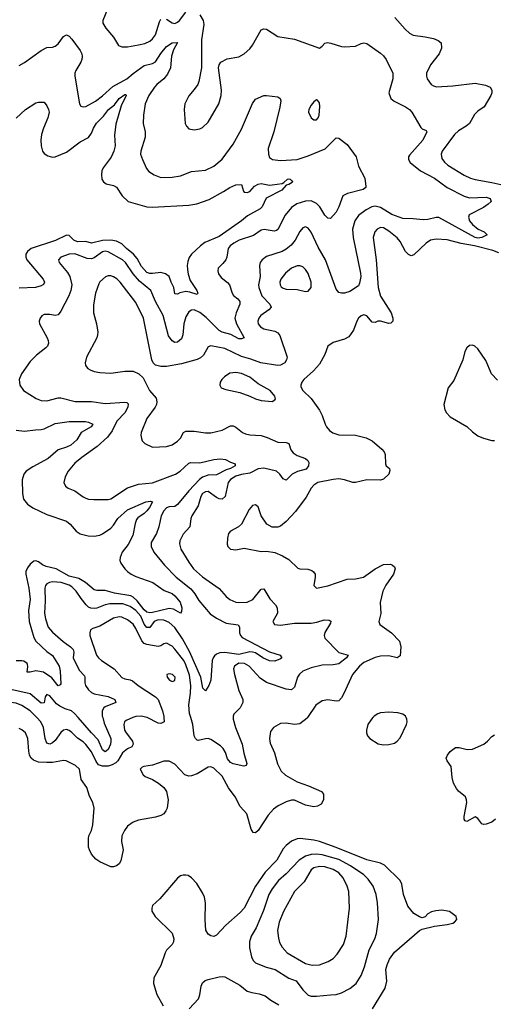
# Model space of a CAD drawing. Header units: inches. Extents: x 2001573 to 2220545, y 644482 to 846830.
# Tile 574 of 656: x 2114054 to 2117468, y 817940 to 825015. Entities that reach past the tile are written whole.
import ezdxf

# ---------------------------------------------------------------- set-up
doc = ezdxf.new("R2010")
doc.units = ezdxf.units.IN
doc.header["$MEASUREMENT"] = 0
doc.layers.add('C1811', color=7, linetype='Continuous')
doc.layers.add('C1812', color=7, linetype='Continuous')

msp = doc.modelspace()

# ---------------------------------------------------------------- linework, layer by layer
at = {"layer": 'C1811', "color": 5}
for points, elevation in [([(2116124.4, 820000), (2116122.7, 819997.3), (2116070, 819955.4), (2116030, 819949.6), (2115970, 819960.7), (2115930, 819957), (2115878.8, 819930), (2115858.4, 819901.6), (2115850.3, 819850), (2115856.7, 819816.7), (2115886.1, 819746.1), (2115908.5, 819668.5), (2115935.1, 819615.1), (2115966.1, 819586.1), (2116050, 819537.7), (2116130.5, 819510), (2116224.7, 819470), (2116238.8, 819450), (2116238.8, 819410), (2116221.6, 819378.4), (2116196.5, 819363.5), (2116170, 819358.9), (2116110, 819371.9), (2116030, 819407), (2116010, 819406.5), (2115970, 819394.4), (2115913.3, 819366.7), (2115878.7, 819341.3), (2115841.1, 819298.9), (2115770, 819188.2), (2115750, 819171.8), (2115734.2, 819174.2), (2115719.8, 819199.8), (2115689, 819309), (2115640.8, 819360.8), (2115603.1, 819430), (2115555.4, 819495.4), (2115510, 819579.8), (2115450, 819637.3), (2115430, 819646), (2115410, 819643.5), (2115330, 819595.8), (2115290, 819581.1), (2115270, 819579.8), (2115242.6, 819590), (2115170, 819665.6), (2115130, 819687.6), (2115090, 819688), (2115010, 819659), (2114947.3, 819650), (2114935.1, 819644.9), (2114921.7, 819630), (2114941.5, 819590), (2114956.5, 819576.5), (2115010, 819555.4), (2115051.9, 819530), (2115090, 819498.5), (2115109.2, 819470), (2115122.2, 819410), (2115114.5, 819350), (2115106.2, 819330), (2115090.2, 819310), (2115070, 819297.4), (2115030, 819284), (2114910, 819264.3), (2114870, 819249), (2114830, 819220.3), (2114807.2, 819190), (2114788.1, 819150), (2114787, 819110), (2114798.5, 819050), (2114780.7, 818970), (2114769.2, 818950), (2114750, 818934.2), (2114730, 818927.1), (2114710, 818928.5), (2114630, 818964.4), (2114602, 818982), (2114570, 819019.2), (2114555.4, 819050), (2114549.9, 819070.1), (2114549.2, 819130.8), (2114552.3, 819150), (2114571.7, 819190), (2114580.5, 819230), (2114591, 819350), (2114579.6, 819390), (2114556.9, 819436.9), (2114538.4, 819498.4), (2114496.1, 819556.1), (2114484.7, 819630), (2114456.8, 819656.8), (2114389.8, 819689.8), (2114370, 819691.9), (2114290, 819678.8), (2114250, 819676.9), (2114190, 819680.5), (2114154.5, 819694.5), (2114137.8, 819710), (2114125.5, 819730), (2114119.1, 819759.1), (2114112.8, 819850), (2114095.6, 819890), (2114070, 819911.9), (2114050, 819920.9)], 380), ([(2114867.8, 820000), (2114820, 819980), (2114808.8, 819970), (2114802.8, 819950), (2114809.3, 819910), (2114819.7, 819890), (2114866.5, 819830), (2114870.9, 819809.1), (2114860.3, 819790), (2114830, 819775.5), (2114793.8, 819746.2), (2114760.8, 819690), (2114745.3, 819674.7), (2114719.8, 819660.2), (2114690, 819651.7), (2114650.5, 819650.5), (2114622.1, 819662.1), (2114604.7, 819684.7), (2114570, 819754.5), (2114530, 819807.5), (2114510, 819826), (2114470, 819851.6), (2114430, 819894.4), (2114410, 819908.1), (2114390, 819914.6), (2114370, 819910.8), (2114350, 819892.7), (2114310, 819836.8), (2114290, 819818.2), (2114270, 819809.8), (2114250, 819817.7), (2114237, 819850), (2114225.8, 819930), (2114207.3, 819970), (2114178, 820000)], 360), ([(2114651.5, 820000), (2114661.3, 819961.3), (2114708.8, 819850), (2114710.8, 819830), (2114706.8, 819810), (2114690, 819771.6), (2114679.1, 819760.9), (2114670, 819754), (2114650, 819769.8), (2114619.9, 819839.9), (2114570, 819891), (2114475.3, 820000)], 340), ([(2115091.7, 820000), (2115093.1, 819970), (2115070, 819956.8), (2115050, 819960.7), (2114971, 820000)], 360), ([(2115589.5, 820000), (2115590.2, 819990), (2115606.7, 819930), (2115654.2, 819810), (2115665.7, 819745.7), (2115687.7, 819670), (2115682.8, 819657.2), (2115667.5, 819652.5), (2115590, 819667), (2115570, 819676.8), (2115550, 819703), (2115533.7, 819750), (2115518.3, 819778.3), (2115498.2, 819798.2), (2115430, 819842.6), (2115410, 819849.1), (2115390, 819848.4), (2115337, 819837), (2115330, 819837.7), (2115317.7, 819850), (2115309.9, 819869.9), (2115299, 819950), (2115284.4, 820000)], 360), ([(2116593.8, 820000), (2116583.6, 819990), (2116558.5, 819950), (2116548.7, 819910), (2116548.5, 819890), (2116556.4, 819870), (2116572.7, 819850), (2116631.7, 819811.7), (2116670, 819803.7), (2116710, 819806.5), (2116750, 819817.4), (2116770, 819830.4), (2116790, 819855.5), (2116836.9, 819950), (2116841.6, 819970), (2116839.6, 819990), (2116834.5, 820000)], 420), ([(2117477.2, 819270), (2117450, 819249.9), (2117410, 819235.8), (2117390, 819232.8), (2117377.4, 819237.4), (2117350, 819276.2), (2117330, 819286.9), (2117270, 819253), (2117258, 819258), (2117250.9, 819270.9), (2117250, 819290.7), (2117270.5, 819390), (2117269.1, 819410), (2117259.8, 819430), (2117210, 819471.9), (2117195, 819490), (2117174, 819530), (2117165, 819570), (2117156.8, 819650), (2117128.7, 819690), (2117122.8, 819710), (2117130.7, 819730), (2117150, 819756.2), (2117190, 819784.9), (2117214.2, 819785.9), (2117271.8, 819771.8), (2117310, 819773.1), (2117392.9, 819810), (2117419.8, 819830), (2117450, 819863.6), (2117470, 819875.4)], 380), ([(2116592.9, 817907.1), (2116683.3, 818056.7), (2116694.3, 818105.7), (2116688.6, 818190), (2116696.2, 818223.8), (2116714.3, 818265.7), (2116750, 818314.3), (2116930, 818471.3), (2116950, 818481), (2117037.2, 818502.8), (2117130, 818513.4), (2117170, 818524), (2117182, 818530), (2117199, 818550), (2117194, 818570), (2117146.8, 818606.8), (2117090, 818615.6), (2117047.1, 818612.9), (2117015.2, 818604.8), (2116991, 818590), (2116970, 818568.7), (2116950, 818562), (2116930, 818568.7), (2116890, 818592.3), (2116845.7, 818645.7), (2116813.7, 818730), (2116802.6, 818802.6), (2116789.8, 818829.8), (2116679.2, 818939.2), (2116650, 818954.1), (2116550, 818979.2), (2116330, 819068.1), (2116210, 819111.2), (2116170, 819120.8), (2116071.3, 819131.3), (2116050, 819128.2), (2116008.5, 819111.5), (2115970, 819082.5), (2115950, 819056.8), (2115904, 818976), (2115820.5, 818890), (2115749.5, 818790), (2115669.6, 818630.4), (2115640.8, 818599.2), (2115536.2, 818510), (2115470, 818437.4), (2115450, 818427.6), (2115430, 818431.8), (2115410, 818445.1), (2115392.8, 818472.8), (2115387.4, 818547.4), (2115390.9, 818670), (2115382.6, 818710), (2115370, 818740.9), (2115328.2, 818808.2), (2115290, 818849.3), (2115266, 818866), (2115250, 818869.3), (2115230, 818869.3), (2115210, 818862.7), (2115190, 818846), (2115062.3, 818697.7), (2115010.5, 818650), (2115004.4, 818630), (2115004.9, 818610), (2115028.5, 818570), (2115150.3, 818450.3), (2115162, 818410), (2115160.5, 818390), (2115150.5, 818370), (2115110.4, 818330), (2115099.5, 818310), (2115070, 818219.3), (2115020.3, 818130), (2115015.8, 818090), (2115040.3, 818010), (2115085.3, 817930)], 420), ([(2115272.9, 817907.1), (2115341.1, 817978.9), (2115350.7, 818009.3), (2115358.5, 818070), (2115370, 818094.9), (2115388.8, 818111.2), (2115410, 818118), (2115490, 818138.3), (2115510, 818140.8), (2115530, 818136.5), (2115638.8, 818078.8), (2115690, 818034.9), (2115724.1, 818024.1), (2115775.8, 818015.8), (2115820, 818000), (2115860.2, 817970), (2115917, 817937)], 420)]:
    msp.add_lwpolyline(points, dxfattribs=dict(at, elevation=elevation))
for points, elevation in [([(2116190, 819018.7), (2116150, 819016.4), (2116110, 819003.6), (2116064.2, 818975.8), (2115970, 818877.3), (2115915.5, 818830), (2115870.9, 818770), (2115846.7, 818730), (2115806.8, 818613.2), (2115755.6, 818490), (2115719, 818430), (2115707.4, 818390), (2115706.4, 818346.4), (2115721.5, 818281.5), (2115734.6, 818254.6), (2115750, 818239.3), (2115826.5, 818206.5), (2115891.2, 818191.2), (2115990, 818128.2), (2116042, 818110), (2116090, 818044), (2116130, 818006.4), (2116150, 817999.3), (2116190, 817999.3), (2116290, 818008.9), (2116330, 818011.6), (2116370, 818021.5), (2116430, 818053.4), (2116474, 818090), (2116510, 818146.7), (2116533.8, 818210), (2116568.6, 818331.4), (2116609.8, 818410), (2116621.5, 818450), (2116636.1, 818550), (2116628.9, 818670), (2116618.8, 818730), (2116597.2, 818790), (2116560.2, 818840.2), (2116528.6, 818870), (2116434.4, 818934.4), (2116350, 818979.9), (2116230, 819013.7)], 440), ([(2116210, 818930.9), (2116170, 818920.6), (2116150, 818906.4), (2116099.6, 818820.4), (2116031.1, 818750), (2115951.9, 818608.1), (2115920.1, 818530), (2115909.5, 818470), (2115914.8, 818414.8), (2115923.7, 818383.7), (2115942.2, 818350), (2115978.5, 818310), (2116110, 818233.4), (2116157.8, 818222.2), (2116210, 818223.9), (2116273.2, 818246.8), (2116309.6, 818270), (2116338.7, 818301.3), (2116383.1, 818370), (2116403.1, 818430), (2116426.5, 818630), (2116420.7, 818750), (2116409.8, 818790), (2116381.6, 818850), (2116350, 818885.2), (2116310, 818908.8), (2116250, 818927.7)], 460)]:
    msp.add_lwpolyline(points, close=True, dxfattribs=dict(at, elevation=elevation))
at = {"layer": 'C1812', "color": 5}
for points, elevation in [([(2115350.4, 825050), (2115373.4, 825010), (2115379.9, 824979.9), (2115362.8, 824870), (2115362, 824670), (2115343.8, 824570), (2115334.9, 824550), (2115310, 824512.7), (2115270, 824469.2), (2115241.6, 824410), (2115238.4, 824370), (2115245.5, 824270), (2115254, 824250), (2115270.5, 824230.5), (2115310, 824223), (2115350, 824230.5), (2115370, 824240.5), (2115410, 824279.1), (2115487.6, 824410), (2115503, 824470), (2115504.7, 824510), (2115483.6, 824670), (2115488.3, 824691.7), (2115500.9, 824710), (2115545.6, 824734.4), (2115630, 824748.5), (2115670, 824770.5), (2115710, 824806), (2115730, 824833), (2115790, 824942.8), (2115810, 824950.6), (2115830, 824946.8), (2115910, 824894), (2116030, 824874.6), (2116210, 824811.3), (2116230, 824824.7), (2116250, 824846), (2116269.3, 824850.7), (2116292.5, 824847.5), (2116370, 824822.4), (2116390, 824821.3), (2116470, 824824.9), (2116510, 824844.4), (2116530, 824848.4), (2116550, 824844.4), (2116650, 824775.3), (2116670, 824754.4), (2116690.3, 824730), (2116737.1, 824630), (2116737.8, 824590), (2116708.4, 824490), (2116724.4, 824450), (2116747.7, 824430), (2116828.4, 824390), (2116857.4, 824370), (2116874.4, 824350), (2116940.6, 824240.6), (2116950, 824230.4), (2116978.8, 824218.8), (2116982, 824210), (2116953.6, 824150), (2116857.1, 824042.9), (2116851.4, 824030), (2116851.4, 824010), (2116862.8, 823990), (2116937.6, 823930), (2117037.2, 823877.2), (2117129.2, 823809.2), (2117250, 823747.3), (2117290, 823735.9), (2117410, 823740.5), (2117438.7, 823730), (2117444.2, 823710), (2117423.1, 823690), (2117390, 823666.2), (2117287.7, 823612.3), (2117282.6, 823597.4), (2117289, 823570), (2117310, 823543.6), (2117352.2, 823510), (2117394, 823490), (2117416.3, 823470), (2117377.1, 823450), (2117350, 823446.4), (2117330, 823449.6), (2117070, 823593.8), (2117050, 823595), (2116990, 823579.4), (2116956.4, 823576.4), (2116885.3, 823585.3), (2116810, 823587.4), (2116730, 823615.3), (2116650, 823666), (2116610, 823674.7), (2116586.7, 823670), (2116546.3, 823650), (2116490, 823607.4), (2116465.5, 823570), (2116448.7, 823510), (2116452.2, 823450), (2116505.7, 823194.3), (2116506.9, 823170), (2116498.9, 823121.1), (2116490, 823103.7), (2116430, 823062.7), (2116390.4, 823049.6), (2116370, 823049.5), (2116350, 823055.6), (2116330, 823078), (2116254.6, 823290), (2116199.9, 823379.9), (2116150, 823488), (2116130, 823516.3), (2116110, 823526.3), (2116090, 823518.9), (2116070, 823494.5), (2116035.6, 823430), (2116006, 823394), (2115970, 823365.3), (2115942.4, 823350), (2115830, 823314.6), (2115798.5, 823290), (2115784.4, 823270), (2115778.5, 823250), (2115783.5, 823170), (2115772.8, 823110), (2115774.2, 823090), (2115796.8, 823030), (2115853.6, 822970), (2115863.1, 822950), (2115847.2, 822930), (2115789.3, 822890), (2115774.3, 822870), (2115767.7, 822850), (2115770.2, 822830), (2115787.3, 822807.3), (2115810, 822793.4), (2115890, 822776.9), (2115910, 822765.3), (2115925.7, 822745.7), (2115977.6, 822590), (2115974.4, 822570), (2115961.6, 822550), (2115930, 822534), (2115910, 822530.9), (2115789.2, 822550.8), (2115717.1, 822577), (2115650, 822595.2), (2115530, 822652.2), (2115430, 822672.6), (2115410, 822663.7), (2115376.3, 822603.7), (2115355, 822585), (2115330, 822573.5), (2115217.3, 822542.7), (2115110, 822522.5), (2115070, 822522.3), (2115032, 822532), (2115013.3, 822550), (2115004, 822570), (2114945.5, 822870), (2114890, 822982.6), (2114778.2, 823130), (2114753.5, 823153.5), (2114730, 823167.8), (2114710, 823174.6), (2114690, 823175.1), (2114672, 823168), (2114630, 823131.2), (2114622.8, 823117.2), (2114599.7, 823050), (2114586.4, 822966.4), (2114586.3, 822910), (2114605.7, 822830), (2114615.8, 822770), (2114614, 822750), (2114608.5, 822730), (2114534.3, 822590), (2114524.9, 822550), (2114528.2, 822530), (2114544.9, 822510), (2114560.4, 822500.4), (2114590, 822487.9), (2114630, 822480.2), (2114710, 822475.2), (2114809.7, 822490.3), (2114870, 822488.7), (2114911.5, 822471.5), (2114941.3, 822441.3), (2114987.5, 822350), (2115034.8, 822294.8), (2115041.8, 822270), (2115038.9, 822250), (2115029.2, 822230), (2114968.9, 822150), (2114927, 822050), (2114924.9, 822030), (2114930, 822004.7), (2114936.3, 821990), (2114954, 821970), (2115010, 821944.6), (2115110, 821948.7), (2115150, 821961.3), (2115190, 821986.7), (2115210, 822008.4), (2115231.6, 822048.4), (2115250, 822059.1), (2115310, 822059.7), (2115390, 822046.7), (2115430, 822047.6), (2115510, 822066.5), (2115570, 822097.3), (2115590, 822095.8), (2115610, 822087.1), (2115657.6, 822050), (2115679.3, 822039.3), (2115710, 822033), (2115790, 822028.2), (2115834, 822014), (2115910, 821979), (2115970, 821978), (2115990, 821970.4), (2116005.3, 821925.3), (2116021.7, 821901.7), (2116050, 821882.8), (2116110, 821862.2), (2116127.5, 821847.5), (2116133.2, 821833.2), (2116132.1, 821810), (2116113.7, 821786.3), (2116052, 821768), (2116014, 821750), (2115970, 821707.3), (2115950, 821716.2), (2115926, 821750), (2115900.5, 821770), (2115810, 821792.4), (2115770, 821788.7), (2115710, 821757.3), (2115650, 821747.4), (2115610, 821735.4), (2115570, 821710.4), (2115554.1, 821690), (2115532.5, 821590), (2115510, 821570.8), (2115490, 821572.5), (2115470, 821582.5), (2115410, 821624.5), (2115390, 821623.8), (2115370, 821610.7), (2115357.1, 821590), (2115337.3, 821522.7), (2115293, 821450), (2115286.2, 821430), (2115278.9, 821370), (2115230, 821318.7), (2115206, 821270), (2115202.8, 821250), (2115212.3, 821210), (2115270, 821116.9), (2115305.2, 821070), (2115370, 821011.9), (2115488.5, 820928.5), (2115538.7, 820870), (2115564.9, 820850), (2115609.6, 820830.3), (2115630, 820826.7), (2115690, 820830.2), (2115730.6, 820849.4), (2115790, 820923.7), (2115810, 820926.7), (2115854.3, 820854.3), (2115895.3, 820810), (2115907.4, 820790), (2115908.8, 820750), (2115874, 820690), (2115886.8, 820670), (2115930, 820664), (2116030, 820679.8), (2116150, 820679.7), (2116192.7, 820687.3), (2116244, 820704), (2116280.7, 820700.7), (2116292.5, 820692.5), (2116290, 820678), (2116249.1, 820610.9), (2116244.9, 820590), (2116248, 820570), (2116350, 820468), (2116417.1, 820450), (2116404.6, 820430), (2116350, 820387.9), (2116310, 820379.8), (2116230, 820377.7), (2116150, 820358.9), (2116090, 820333.5), (2116067.9, 820312.1), (2116053, 820290), (2116030, 820218), (2116010, 820199.7), (2115970, 820205.3), (2115830, 820252.2), (2115784.8, 820284.8), (2115704, 820370), (2115671.6, 820390), (2115629.4, 820390.6), (2115598.6, 820370), (2115592.2, 820350), (2115599.2, 820310), (2115630, 820194.8), (2115660.3, 820130), (2115660.3, 820110), (2115639.5, 820070), (2115594.4, 820025.6), (2115588.8, 820010), (2115589.5, 820000)], 360), ([(2114687.1, 825090), (2114652.2, 825010), (2114652.7, 824990), (2114674.4, 824954.4), (2114728.5, 824890), (2114764.9, 824830), (2114790, 824819.3), (2114830, 824821.1), (2114910, 824834.4), (2114955, 824845), (2114990, 824860.9), (2115010, 824878.3), (2115030, 824905.3), (2115060.4, 824999.6), (2115070, 825018)], 360), ([(2115110, 825018.6), (2115150, 824991.6), (2115170, 824987.9), (2115190, 824996.5), (2115203.5, 825010), (2115250, 825070.4)], 360), ([(2116751.8, 825030), (2116826.7, 824946.7), (2116859, 824919), (2116885, 824905), (2116970, 824893), (2117030, 824879.4), (2117065.3, 824865.3), (2117085.7, 824850), (2117088.9, 824810), (2117071.8, 824770), (2117008.5, 824690), (2116981.1, 824630), (2116979.5, 824610), (2116984.9, 824590), (2117013.4, 824550), (2117030, 824539.5), (2117053.3, 824533.3), (2117170, 824540.6), (2117330, 824559.7), (2117404.7, 824544.7), (2117437.3, 824530), (2117450.3, 824510), (2117450, 824488.7), (2117443.8, 824470), (2117394.9, 824390), (2117350, 824358), (2117326, 824334), (2117288.9, 824270), (2117266.7, 824250), (2117210, 824215.6), (2117181.5, 824190), (2117092, 824070), (2117086.2, 824050), (2117090, 824017.3), (2117110, 823990.4), (2117134.4, 823970), (2117250, 823898.6), (2117296.6, 823876.6), (2117330, 823865.8), (2117450, 823846.4), (2117516, 823830)], 380), ([(2114050, 824686), (2114090, 824708.2), (2114210, 824794.4), (2114250, 824814.4), (2114290, 824817.6), (2114310, 824824.4), (2114330, 824841.6), (2114370, 824895.5), (2114390, 824905.5), (2114410, 824898), (2114430, 824876.3), (2114490, 824794), (2114500.3, 824770), (2114504, 824750), (2114500.8, 824730), (2114494, 824710), (2114458.3, 824650), (2114451.7, 824630), (2114451.7, 824610), (2114484.4, 824410), (2114494.6, 824394.6), (2114510, 824388.2), (2114530, 824390.4), (2114598.7, 824430), (2114650, 824467.2), (2114724.3, 824535.7), (2114825.3, 824590), (2114870, 824629.4), (2114950, 824685), (2115010, 824701.7), (2115030, 824713), (2115070, 824773), (2115110, 824822), (2115150, 824848.2), (2115190, 824851.1), (2115161.8, 824798.2), (2115146.4, 824753.6), (2115138.4, 824670), (2115116.5, 824623.5), (2115090.8, 824589.2), (2115040.6, 824550), (2115023.5, 824530), (2114984.1, 824470), (2114958, 824410), (2114945.2, 824330), (2114942.3, 824270), (2114956, 824210), (2114957.4, 824170), (2114925.7, 824070), (2114924.2, 824050), (2114937.4, 824010), (2114967, 823947), (2114984.4, 823924.4), (2115020.7, 823900.7), (2115070, 823881.5), (2115150, 823883.6), (2115210, 823894.4), (2115290, 823924.2), (2115390, 823935.2), (2115450, 823963.2), (2115510, 824013.1), (2115590, 824122), (2115650.5, 824229.5), (2115730, 824413.4), (2115750, 824444.9), (2115810, 824470.7), (2115830, 824470.7), (2115910, 824462), (2115928.3, 824448.3), (2115932.8, 824432.8), (2115926, 824386), (2115882.8, 824210), (2115841.5, 824090), (2115843.1, 824050), (2115850, 824024.9), (2115871.7, 824011.7), (2115930, 824003), (2116050, 824011), (2116130, 824035.9), (2116251.5, 824088.5), (2116330, 824166.8), (2116350, 824162.8), (2116410, 824119.1), (2116475.5, 824030), (2116490, 823962), (2116535.8, 823875.8), (2116544.4, 823815.6), (2116543.8, 823810), (2116523.7, 823796.3), (2116412.8, 823767.2), (2116378.4, 823750), (2116350.2, 823670), (2116330, 823631.8), (2116290, 823586), (2116270, 823589.3), (2116250, 823609.6), (2116212.9, 823670), (2116190, 823693.6), (2116150, 823713.8), (2116110, 823711.3), (2116048, 823691.9), (2116010, 823664.8), (2115964.2, 823610), (2115911.7, 823508.3), (2115900.5, 823499.5), (2115884.9, 823495.1), (2115812.6, 823507.4), (2115790, 823502.5), (2115734.9, 823465.1), (2115632.4, 823430), (2115594, 823410), (2115569, 823390), (2115553.1, 823370), (2115544.9, 823310), (2115536.4, 823290), (2115516.5, 823263.5), (2115481.3, 823230), (2115478.3, 823210), (2115484.7, 823190), (2115502.7, 823162.7), (2115547.8, 823127.8), (2115563.6, 823110), (2115582.4, 823050), (2115592.6, 823032.6), (2115624.4, 823010), (2115638.3, 822990), (2115637.3, 822970), (2115610.2, 822909.8), (2115602.6, 822870), (2115614.8, 822830), (2115668.2, 822730), (2115650, 822720.9), (2115630, 822722.9), (2115572, 822752), (2115510, 822769.9), (2115490, 822781), (2115396.1, 822876.1), (2115350, 822911.8), (2115309.4, 822930.6), (2115290, 822927.9), (2115270, 822915.1), (2115250, 822880.5), (2115235.1, 822830), (2115228.6, 822751.4), (2115217.9, 822722.1), (2115190, 822697.7), (2115170, 822696.4), (2115150, 822706.6), (2115124.5, 822744.5), (2115085.5, 822890), (2115032.2, 822990), (2114998.4, 823070), (2114915.7, 823135.7), (2114870.2, 823190.2), (2114815.9, 823270), (2114792.7, 823290), (2114690, 823347.9), (2114670, 823351.4), (2114650, 823347.4), (2114590, 823303.4), (2114570, 823296.9), (2114539.9, 823299.9), (2114450, 823333.3), (2114409.4, 823330.6), (2114350.4, 823309.7), (2114333, 823290), (2114337.1, 823270), (2114397.6, 823197.6), (2114414, 823170), (2114428.4, 823110), (2114422.7, 823070), (2114407, 823030), (2114350, 822922), (2114330, 822895.1), (2114310, 822889.8), (2114270, 822897), (2114230, 822896.5), (2114213.4, 822886.6), (2114200.8, 822870), (2114194.7, 822850), (2114196.9, 822830), (2114252, 822730), (2114260.3, 822710), (2114262, 822690), (2114254, 822670), (2114242.6, 822657.4), (2114175.9, 822604.1), (2114130, 822558), (2114068.4, 822470), (2114050.4, 822430), (2114054.9, 822390), (2114082, 822350), (2114173.4, 822293.4), (2114210, 822279), (2114250, 822276.5), (2114330, 822298.5), (2114350, 822299.2), (2114452.6, 822272.6), (2114570, 822272), (2114670, 822257.8), (2114810, 822266.7), (2114825.5, 822265.5), (2114835.1, 822255.1), (2114831.8, 822230), (2114810.1, 822190), (2114753.5, 822130), (2114718.8, 822061.2), (2114685.2, 822014.8), (2114612.4, 821947.6), (2114501.3, 821870), (2114450, 821828.2), (2114403.6, 821770), (2114381.7, 821730), (2114372.7, 821690), (2114384.2, 821664.2), (2114402.8, 821650), (2114450, 821630.3), (2114510, 821587), (2114530, 821577.6), (2114550, 821570.4), (2114586.5, 821566.5), (2114690, 821567.2), (2114710, 821571.8), (2114830, 821651.1), (2114910, 821676.9), (2115010, 821687.1), (2115174.7, 821750), (2115208.5, 821771.5), (2115270, 821829.1), (2115285.8, 821834.2), (2115350, 821830.8), (2115450, 821855), (2115498.6, 821858.6), (2115533.8, 821853.8), (2115570, 821835.3), (2115604.7, 821824.7), (2115604.9, 821810), (2115570.3, 821790), (2115540.1, 821779.9), (2115470, 821745), (2115410, 821742.6), (2115370, 821728), (2115348.7, 821711.4), (2115270.6, 821630), (2115188.7, 821531.3), (2115170, 821517.3), (2115130, 821515.3), (2115110, 821506.6), (2115090, 821485.8), (2115071.5, 821450), (2115054, 821370), (2115037.7, 821322.3), (2115001, 821259), (2115000.9, 821230), (2115018.9, 821190), (2115094.8, 821094.8), (2115179.1, 821010), (2115285.7, 820925.7), (2115315, 820890), (2115342.2, 820842.2), (2115425.1, 820745.1), (2115470, 820715.2), (2115539.4, 820679.4), (2115626, 820666), (2115635.6, 820650), (2115634.2, 820610), (2115641.3, 820590), (2115654.9, 820574.9), (2115850, 820471.9), (2115927.3, 820450), (2115939.5, 820430), (2115930, 820423.5), (2115890, 820406.6), (2115850, 820408.5), (2115803.5, 820430), (2115750, 820464.7), (2115730, 820471.7), (2115710, 820472.8), (2115630, 820453.3), (2115530, 820468.4), (2115494.7, 820465.3), (2115470, 820456.9), (2115454.7, 820445.3), (2115444.8, 820430), (2115439.2, 820410), (2115429.2, 820270), (2115415.5, 820230), (2115390, 820192.3), (2115371.4, 820211.4), (2115356.9, 820290), (2115276.5, 820476.5), (2115225.3, 820565.3), (2115170, 820647.2), (2115130, 820684.9), (2115090, 820699.6), (2115050, 820702.4), (2115022.5, 820690), (2114990, 820648.9), (2114970, 820648.5), (2114950, 820672.3), (2114925.8, 820730), (2114890, 820769.4), (2114850, 820798.6), (2114797, 820817), (2114702.5, 820817.5), (2114670, 820810.5), (2114610, 820786.6), (2114590, 820783.4), (2114566.4, 820786.4), (2114550, 820793), (2114531.6, 820810), (2114495.4, 820855.4), (2114460.2, 820910), (2114430, 820939.3), (2114410, 820950.8), (2114351.6, 820970), (2114290, 820975.8), (2114268, 820972), (2114250, 820962.6), (2114240.2, 820950), (2114234.7, 820930), (2114236.9, 820836.9), (2114232.6, 820750), (2114239.8, 820710), (2114259.3, 820650), (2114290, 820613.2), (2114366.9, 820546.9), (2114420.8, 820510), (2114439.7, 820490), (2114442.7, 820470), (2114438.4, 820430), (2114481.4, 820341.4), (2114519.6, 820299.6), (2114523.5, 820290), (2114522.1, 820250), (2114528.8, 820230), (2114550, 820199.3), (2114570, 820180.9), (2114590, 820172.2), (2114690, 820152.4), (2114738.9, 820130), (2114744.9, 820110), (2114670, 820077.9), (2114659.3, 820070), (2114647.4, 820050), (2114648.7, 820011.3), (2114651.5, 820000)], 340), ([(2114030, 824307.9), (2114096.9, 824370), (2114170, 824417.6), (2114190, 824423.8), (2114230, 824422.8), (2114250, 824396), (2114262.4, 824370), (2114266.7, 824350), (2114257.8, 824310), (2114224.7, 824235.3), (2114212.1, 824190), (2114207.6, 824150), (2114209.3, 824109.3), (2114218.3, 824070), (2114230, 824054), (2114256, 824036), (2114290, 824026.5), (2114310, 824030.2), (2114390, 824063.5), (2114490, 824136.6), (2114550, 824168.4), (2114570, 824199.1), (2114584.1, 824235.9), (2114607.9, 824272.1), (2114657.1, 824322.9), (2114693.9, 824370), (2114735.6, 824404.4), (2114770, 824449.1), (2114810, 824477.7), (2114816.7, 824476.7), (2114820.3, 824470), (2114784.8, 824395.2), (2114745.4, 824265.4), (2114735.6, 824184.4), (2114740.1, 824110), (2114731.3, 824070), (2114711.7, 824028.3), (2114654.3, 823950), (2114645.4, 823930), (2114641.8, 823901.8), (2114646.3, 823870), (2114657.1, 823850), (2114675.6, 823835.6), (2114730, 823823.9), (2114750, 823811.6), (2114792.1, 823750), (2114834.9, 823710), (2114968.6, 823671.4), (2115010, 823667.1), (2115270, 823682.4), (2115327.9, 823692.1), (2115417.3, 823722.7), (2115520.4, 823779.6), (2115566, 823810), (2115610, 823828.9), (2115650, 823830.7), (2115663, 823783), (2115670, 823776.4), (2115690, 823773.1), (2115710, 823781.1), (2115742.1, 823817.9), (2115770, 823834.1), (2115790, 823837.2), (2115850, 823827.2), (2115870, 823829.2), (2115941, 823839), (2115954.7, 823845.3), (2115979.5, 823870), (2115990, 823872.8), (2116000.5, 823870), (2116010, 823860.5), (2116017, 823850), (2116014, 823846), (2115990, 823831.2), (2115970, 823826.3), (2115940.3, 823790), (2115827.2, 823732.8), (2115799.5, 823670), (2115783.8, 823656.2), (2115693.7, 823606.3), (2115650.4, 823570), (2115490, 823457.9), (2115386.7, 823413.3), (2115354.2, 823390), (2115290.7, 823329.3), (2115274.4, 823305.6), (2115263.1, 823276.9), (2115259, 823250), (2115260.9, 823220.9), (2115266.6, 823186.6), (2115281.4, 823141.4), (2115328.9, 823070), (2115335.3, 823050), (2115330, 823039.5), (2115277.9, 823057.9), (2115250, 823061.9), (2115206.7, 823053.3), (2115190, 823042.7), (2115170, 823046.6), (2115162.8, 823090), (2115142.9, 823130), (2115129.8, 823170), (2115102, 823190), (2115070, 823199.3), (2115010, 823190.5), (2114990, 823191.2), (2114970, 823199.9), (2114930, 823241.4), (2114898.7, 823298.7), (2114873.7, 823330), (2114823.7, 823370), (2114790, 823404), (2114750, 823424.1), (2114710, 823431.1), (2114650, 823429.6), (2114570, 823410.5), (2114530, 823421.2), (2114470, 823418.1), (2114444.4, 823430), (2114410, 823464.5), (2114390, 823466.1), (2114312.4, 823427.6), (2114138, 823370), (2114110.3, 823350), (2114099.6, 823330), (2114099.1, 823310), (2114105.5, 823290), (2114222.4, 823150), (2114232.4, 823130), (2114226.5, 823113.5), (2114210, 823101.7), (2114168.2, 823091.8), (2114050, 823086.5)], 320), ([(2117500.9, 823340.9), (2117457.7, 823357.7), (2117324.5, 823390), (2117230, 823406), (2117130, 823433.9), (2117050, 823439), (2117010, 823430.7), (2116978.3, 823410), (2116890, 823326), (2116870, 823318.9), (2116850, 823328.3), (2116830, 823349.7), (2116790, 823421.3), (2116770, 823446.9), (2116710, 823495.6), (2116670, 823519.8), (2116650, 823521.7), (2116625.3, 823510), (2116607.9, 823490), (2116596.5, 823450), (2116617.7, 823290), (2116631.7, 823090), (2116650, 823028.8), (2116726.3, 822910), (2116738.4, 822870), (2116739.1, 822850), (2116724.4, 822835.6), (2116710, 822831.6), (2116650, 822849.8), (2116630, 822848.5), (2116610, 822840.4), (2116590, 822841.1), (2116550, 822887.6), (2116530, 822894.5), (2116510, 822888), (2116490.2, 822870), (2116478.3, 822850), (2116455.8, 822784.2), (2116422.7, 822737.3), (2116390, 822718.5), (2116310, 822696.9), (2116271.8, 822668.2), (2116249, 822610), (2116210, 822540.5), (2116167.7, 822492.3), (2116098.4, 822430), (2116083.7, 822410), (2116075.8, 822390), (2116076.4, 822376.4), (2116090.4, 822350), (2116150, 822292.2), (2116210.3, 822210), (2116230.4, 822170), (2116250.3, 822110), (2116260.3, 822090), (2116282.8, 822062.8), (2116306.3, 822046.3), (2116350, 822032.9), (2116470, 822030.9), (2116545.5, 822010), (2116590, 821989), (2116658.4, 821930), (2116674.9, 821910), (2116682.6, 821890), (2116684.8, 821824.8), (2116690.4, 821810), (2116713, 821790), (2116716.7, 821776.7), (2116708.8, 821750), (2116670, 821713.5), (2116650, 821705.8), (2116551.6, 821708.4), (2116470, 821689.9), (2116450, 821690.6), (2116390, 821709.2), (2116350, 821715.5), (2116310, 821712.1), (2116199.3, 821690), (2116168.9, 821670), (2116151.6, 821650), (2116114.8, 821585.2), (2116039.1, 821480.9), (2115970, 821408.3), (2115930, 821376.9), (2115910, 821368), (2115870, 821368), (2115830.8, 821390.8), (2115791.2, 821450), (2115770, 821514), (2115750, 821529.2), (2115730, 821525.2), (2115704.2, 821495.8), (2115649.1, 821390.9), (2115629, 821371), (2115570, 821340.9), (2115557.3, 821322.7), (2115548.5, 821290), (2115546.7, 821246.7), (2115550.6, 821230.6), (2115570, 821211), (2115610, 821206.8), (2115670, 821217.3), (2115790, 821194.9), (2115830, 821196.4), (2115890, 821187), (2115943.7, 821163.7), (2115990, 821136.5), (2116054.3, 821074.3), (2116070, 821068.9), (2116126, 821066), (2116156.2, 821056.2), (2116167.6, 821047.6), (2116178.4, 821030), (2116180.3, 821010), (2116170.7, 820950.7), (2116190, 820930.8), (2116270, 820946.3), (2116410, 820994.7), (2116470, 820998), (2116526, 821010), (2116610, 821070.3), (2116670, 821099.5), (2116721.7, 821101.7), (2116736.7, 821096.7), (2116750, 821084.7), (2116754, 821070), (2116743.1, 821030), (2116686.9, 820953.1), (2116665.9, 820910), (2116648.2, 820828.2), (2116651.7, 820748.3), (2116638, 820690), (2116644, 820670), (2116729.3, 820609.3), (2116786.7, 820550), (2116795.3, 820510), (2116790, 820444.5), (2116770, 820429.8), (2116710, 820444), (2116650, 820442.3), (2116610, 820432.7), (2116530, 820397.4), (2116498.3, 820370), (2116447.3, 820310), (2116386.7, 820173.3), (2116370, 820142.3), (2116350, 820121.6), (2116330, 820117.5), (2116270, 820127.2), (2116230, 820120.3), (2116184.6, 820090), (2116124.4, 820000)], 380), ([(2117490, 822426), (2117448.3, 822470), (2117407.1, 822567.1), (2117350, 822649.3), (2117328.7, 822670), (2117310, 822677), (2117290, 822674.5), (2117270, 822658), (2117255.8, 822630), (2117242, 822570), (2117177.2, 822422.8), (2117136.5, 822370), (2117104.9, 822250), (2117111.8, 822211.8), (2117123.8, 822190), (2117150, 822161.3), (2117270, 822092.2), (2117310, 822052.7), (2117350, 822026), (2117390, 822008.2), (2117450, 821992.7), (2117470, 821992.7)], 420), ([(2114030, 822066.3), (2114090, 822057.6), (2114169.1, 822069.1), (2114210, 822070.2), (2114230, 822074.2), (2114310, 822112.6), (2114411.4, 822128.6), (2114528.7, 822128.7), (2114550, 822124.2), (2114579.3, 822110), (2114568.7, 822090), (2114495.8, 822050), (2114464.4, 821995.6), (2114421.3, 821958.7), (2114390, 821942.8), (2114330, 821925.6), (2114258.6, 821861.4), (2114150, 821803.2), (2114101.7, 821770), (2114084.6, 821750), (2114072.6, 821710), (2114073.4, 821610), (2114082.4, 821570), (2114110, 821534.6), (2114148.7, 821508.7), (2114250, 821459.7), (2114390, 821412.6), (2114417.4, 821390), (2114460.4, 821340.4), (2114490, 821320.3), (2114547.4, 821307.4), (2114590, 821304.7), (2114630, 821310.2), (2114650, 821319.7), (2114710, 821362.6), (2114730, 821382.8), (2114761.1, 821430), (2114830, 821494), (2114962, 821550), (2114995.3, 821555.3), (2115010, 821550.5), (2114989, 821510), (2114970, 821486.8), (2114950, 821467.3), (2114904.1, 821435.9), (2114895.5, 821424.5), (2114885.1, 821394.9), (2114869.2, 821310), (2114835.2, 821244.8), (2114791.9, 821190), (2114776.8, 821150), (2114774.3, 821130), (2114781.6, 821110), (2114811.1, 821070), (2114829.6, 821049.6), (2114856.5, 821030), (2114890, 821013.6), (2115012.3, 820972.3), (2115093.4, 820913.4), (2115150, 820891.2), (2115170, 820875.9), (2115207.7, 820830), (2115220.2, 820790), (2115218.2, 820761.8), (2115210, 820751.8), (2115160.2, 820780.2), (2115130, 820785.5), (2115010, 820754.9), (2114990, 820752.6), (2114970, 820759), (2114950, 820773.6), (2114899.8, 820839.8), (2114870, 820866.4), (2114854.2, 820874.2), (2114735.5, 820895.5), (2114670, 820913.2), (2114610, 820913), (2114590, 820917.8), (2114528, 820970), (2114480.3, 821000.3), (2114410, 821017.4), (2114316.3, 821070), (2114245.7, 821085.7), (2114218.3, 821098.3), (2114190, 821119.2), (2114170, 821126.5), (2114156.7, 821123.3), (2114130, 821103.1), (2114110, 821076.8), (2114098.7, 821050), (2114098.1, 821030), (2114120.1, 820930), (2114129.7, 820850), (2114118.5, 820770), (2114123.3, 820690), (2114156.7, 820576.7), (2114170.1, 820550.1), (2114250, 820474.8), (2114290, 820445.6), (2114338.5, 820370), (2114346.3, 820333.7), (2114350, 820242), (2114345.2, 820234.8), (2114330, 820229.5), (2114285.6, 820285.6), (2114226.3, 820326.3), (2114170, 820336.5), (2114130, 820326.2), (2114107.9, 820327.9), (2114113.1, 820366.9), (2114110, 820382.7), (2114107.4, 820390), (2114085, 820405), (2114069.1, 820409.1), (2114030, 820407.9)], 320), ([(2115284.4, 820000), (2115275.6, 820030), (2115271.3, 820091.3), (2115283.4, 820176.6), (2115285.5, 820230), (2115274.6, 820305.4), (2115250, 820378.9), (2115234.6, 820410), (2115170, 820493), (2115150, 820513.7), (2115110, 820534.6), (2115090, 820529.8), (2115070, 820515.7), (2115050, 820511.2), (2114970, 820524.5), (2114950, 820532.8), (2114932, 820552), (2114890, 820640.8), (2114870, 820672.8), (2114830, 820703.8), (2114790, 820721.4), (2114770, 820724.9), (2114730, 820715.7), (2114630, 820656.5), (2114580.2, 820639.8), (2114564.4, 820630), (2114558.3, 820610), (2114559.7, 820590), (2114605.8, 820450), (2114620.3, 820430), (2114643.6, 820410), (2114733.4, 820350), (2114790, 820288.8), (2114810, 820278.5), (2114850, 820271.9), (2114865, 820265), (2114907.4, 820230), (2115032.2, 820150), (2115050.9, 820130), (2115081.3, 820050), (2115091.3, 820008.7), (2115091.7, 820000)], 360), ([(2114475.3, 820000), (2114449.3, 820030), (2114428.2, 820048.2), (2114382.6, 820062.6), (2114342.1, 820082.1), (2114319.3, 820099.3), (2114270, 820157), (2114250, 820165.3), (2114238, 820150), (2114230, 820106.6), (2114210, 820105), (2114130, 820171.2), (2113990, 820202.6)], 340), ([(2114178, 820000), (2114130, 820049.1), (2114070, 820087.1), (2114030, 820103), (2113970, 820110.5), (2113934.1, 820105.9), (2113850, 820069), (2113750, 820042.4), (2113727.9, 820032.1), (2113707.5, 820012.5), (2113702.7, 820000)], 360), ([(2114971, 820000), (2114970, 820000.5), (2114930, 820011.5), (2114890, 820009.3), (2114867.8, 820000)], 360), ([(2116834.5, 820000), (2116829.4, 820010), (2116810, 820025.1), (2116774, 820034), (2116710, 820039.8), (2116650, 820034.6), (2116630, 820027.7), (2116604, 820010), (2116593.8, 820000)], 420)]:
    msp.add_lwpolyline(points, dxfattribs=dict(at, elevation=elevation))
for points, elevation in [([(2116190, 824439), (2116170, 824425.2), (2116150, 824401.2), (2116133.4, 824370), (2116130.6, 824350), (2116150.8, 824310), (2116170, 824296.3), (2116190, 824296.3), (2116200.7, 824310), (2116207.6, 824330), (2116212.3, 824392.3), (2116210, 824418), (2116196.5, 824436.5)], 360), ([(2116050, 823246.4), (2116010, 823230.8), (2115966, 823194), (2115933.6, 823150), (2115926.5, 823130), (2115926.9, 823110), (2115935.6, 823095.6), (2115950, 823085.2), (2115970, 823079.8), (2116050, 823076.9), (2116110, 823063.1), (2116130, 823065.5), (2116151.2, 823090), (2116151, 823130), (2116130, 823191.6), (2116110, 823220.5), (2116090, 823238.3), (2116070, 823246)], 380), ([(2115610, 822480.3), (2115565.7, 822474.3), (2115528, 822450), (2115508, 822430), (2115496.3, 822410), (2115493.4, 822390), (2115504, 822370), (2115537, 822357), (2115637, 822337), (2115710.2, 822310.2), (2115750, 822290.4), (2115790, 822279.5), (2115869.4, 822270.6), (2115890, 822284.7), (2115894, 822290), (2115889.3, 822310), (2115855.1, 822350), (2115770, 822398.9), (2115710, 822447.4), (2115650, 822472.4)], 380), ([(2115130, 820316), (2115112, 820310), (2115116, 820290), (2115131.3, 820270), (2115150, 820258.8), (2115170, 820266.8), (2115171.6, 820290), (2115153.2, 820310)], 380)]:
    msp.add_lwpolyline(points, close=True, dxfattribs=dict(at, elevation=elevation))

doc.saveas('drawing.dxf')
